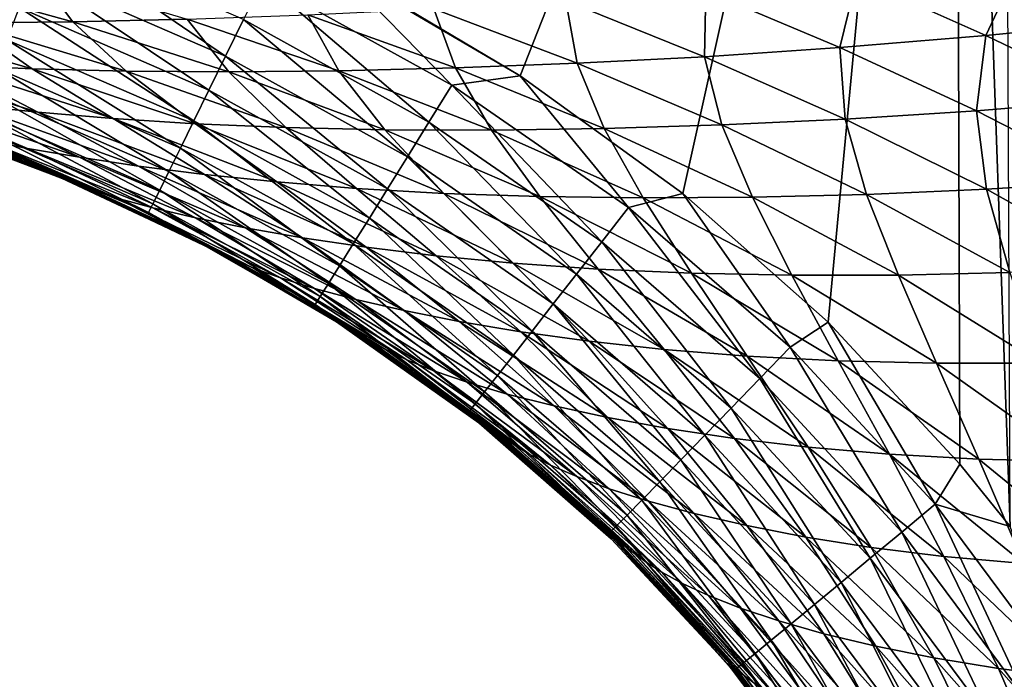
# Model space of a CAD drawing. Header units: metres. Extents: x -104 to 104, y -68 to 90.
# Tile 452 of 656: x -28.15 to -24.94, y 34.2 to 36.34. Entities that reach past the tile are written whole.
import ezdxf

# ---------------------------------------------------------------- set-up
doc = ezdxf.new("R2010")
doc.units = ezdxf.units.M
doc.layers.add('solid_FIT-BATH-153_SW0002', color=7, linetype='CONTINUOUS')

msp = doc.modelspace()

# ---------------------------------------------------------------- linework, layer by layer
at = {"layer": 'solid_FIT-BATH-153_SW0002'}
for points in [[(-26.521349, 36.162197, 16.181013), (-25.10289, 39.760635, 16.18992), (-32.580666, 39.760704, 16.200813)], [(-27.114256, 36.510387, 16.182949), (-26.521349, 36.162197, 16.181013), (-32.580666, 39.760704, 16.200813)], [(-26.521349, 36.162197, 16.181013), (-25.990959, 35.778172, 16.179024), (-25.10289, 39.760635, 16.18992)], [(-25.990959, 35.778172, 16.179024), (-25.51685, 35.358818, 16.17695), (-25.10289, 39.760635, 16.18992)], [(-25.51685, 35.358818, 16.17695), (-25.087708, 34.896152, 16.174734), (-25.10289, 39.760635, 16.18992)], [(-24.923672, 34.693283, 16.173775), (-24.94157, 38.943039, 16.187662), (-25.10289, 39.760635, 16.18992)], [(-25.087708, 34.896152, 16.174734), (-24.923672, 34.693283, 16.173775), (-25.10289, 39.760635, 16.18992)], [(-28.110151, 36.499306, 16.092331), (-27.481218, 36.225891, 16.090479), (-28.062418, 36.62376, 16.143101)], [(-27.481218, 36.225891, 16.090479), (-27.422544, 36.345528, 16.141266), (-28.062418, 36.62376, 16.143101)], [(-25.002426, 36.293152, -14.212802), (-25.423576, 36.481026, -14.424222), (-24.889637, 36.533474, -15.054256)], [(-24.484503, 36.344009, -14.84679), (-25.002426, 36.293152, -14.212802), (-24.889637, 36.533474, -15.054256)], [(-28.154385, 36.384129, 16.02388), (-27.535578, 36.115181, 16.022003), (-28.110151, 36.499306, 16.092331)], [(-27.535578, 36.115181, 16.022003), (-27.481218, 36.225891, 16.090479), (-28.110151, 36.499306, 16.092331)], [(-27.360247, 36.472691, 16.172792), (-26.743433, 36.131645, 16.170826), (-27.114256, 36.510387, 16.182949)], [(-26.743433, 36.131645, 16.170826), (-26.521349, 36.162197, 16.181013), (-27.114256, 36.510387, 16.182949)], [(-27.979309, 36.337612, -9.622258), (-28.48181, 36.47731, -9.832511), (-28.094887, 36.491764, -10.78996)], [(-27.979309, 36.337612, -9.622258), (-28.326166, 36.334625, -8.61622), (-28.48181, 36.47731, -9.832511)], [(-27.606691, 36.346149, -10.575621), (-27.979309, 36.337612, -9.622258), (-28.094887, 36.491764, -10.78996)], [(-27.422544, 36.345528, 16.141266), (-26.818064, 36.011292, 16.139297), (-27.360247, 36.472691, 16.172792)], [(-26.818064, 36.011292, 16.139297), (-26.743433, 36.131645, 16.170826), (-27.360247, 36.472691, 16.172792)], [(-25.478361, 36.253803, -13.545866), (-25.915287, 36.438908, -13.759404), (-25.423576, 36.481026, -14.424222)], [(-25.002426, 36.293152, -14.212802), (-25.478361, 36.253803, -13.545866), (-25.423576, 36.481026, -14.424222)], [(-25.919918, 36.224274, -12.838759), (-26.372173, 36.405746, -13.052921), (-25.915287, 36.438908, -13.759404)], [(-25.478361, 36.253803, -13.545866), (-25.919918, 36.224274, -12.838759), (-25.915287, 36.438908, -13.759404)], [(-26.335382, 36.202667, -12.079187), (-26.802399, 36.379925, -12.292843), (-26.372173, 36.405746, -13.052921)], [(-25.919918, 36.224274, -12.838759), (-26.335382, 36.202667, -12.079187), (-26.372173, 36.405746, -13.052921)], [(-28.194557, 36.279682, 15.939317), (-27.584934, 36.014793, 15.937404), (-28.154385, 36.384129, 16.02388)], [(-27.584934, 36.014793, 15.937404), (-27.535578, 36.115181, 16.022003), (-28.154385, 36.384129, 16.02388)], [(-26.731825, 36.187611, -11.255977), (-27.213055, 36.360256, -11.468211), (-26.802399, 36.379925, -12.292843)], [(-26.335382, 36.202667, -12.079187), (-26.731825, 36.187611, -11.255977), (-26.802399, 36.379925, -12.292843)], [(-27.805439, 36.177338, -8.413193), (-28.326166, 36.334625, -8.61622), (-27.979309, 36.337612, -9.622258)], [(-27.471157, 36.175022, -9.415492), (-27.979309, 36.337612, -9.622258), (-27.606691, 36.346149, -10.575621)], [(-27.471157, 36.175022, -9.415492), (-27.805439, 36.177338, -8.413193), (-27.979309, 36.337612, -9.622258)], [(-27.111729, 36.178417, -10.365719), (-27.606691, 36.346149, -10.575621), (-27.213055, 36.360256, -11.468211)], [(-27.111729, 36.178417, -10.365719), (-27.471157, 36.175022, -9.415492), (-27.606691, 36.346149, -10.575621)], [(-27.481218, 36.225891, 16.090479), (-26.888344, 35.898071, 16.088495), (-27.422544, 36.345528, 16.141266)], [(-26.888344, 35.898071, 16.088495), (-26.818064, 36.011292, 16.139297), (-27.422544, 36.345528, 16.141266)], [(-26.731825, 36.187611, -11.255977), (-27.111729, 36.178417, -10.365719), (-27.213055, 36.360256, -11.468211)], [(-24.571732, 36.086147, -14.010977), (-25.002426, 36.293152, -14.212802), (-24.484503, 36.344009, -14.84679)], [(-28.111282, 36.185066, -7.36369), (-28.643938, 36.336975, -7.562486), (-28.326166, 36.334625, -8.61622)], [(-28.111282, 36.185066, -7.36369), (-28.390202, 36.197304, -6.262119), (-28.643938, 36.336975, -7.562486)], [(-27.805439, 36.177338, -8.413193), (-28.111282, 36.185066, -7.36369), (-28.326166, 36.334625, -8.61622)], [(-28.230106, 36.187416, 15.840205), (-27.628599, 35.926128, 15.838248), (-28.194557, 36.279682, 15.939317)], [(-27.628599, 35.926128, 15.838248), (-27.584934, 36.014793, 15.937404), (-28.194557, 36.279682, 15.939317)], [(-25.033373, 36.048054, -13.341015), (-25.478361, 36.253803, -13.545866), (-25.002426, 36.293152, -14.212802)], [(-24.571732, 36.086147, -14.010977), (-25.033373, 36.048054, -13.341015), (-25.002426, 36.293152, -14.212802)], [(-25.461084, 36.020798, -12.632298), (-25.919918, 36.224274, -12.838759), (-25.478361, 36.253803, -13.545866)], [(-25.033373, 36.048054, -13.341015), (-25.461084, 36.020798, -12.632298), (-25.478361, 36.253803, -13.545866)], [(-28.092905, 36.042976, -4.914426), (-28.64481, 36.212982, -5.101623), (-28.390202, 36.197304, -6.262119)], [(-28.092905, 36.042976, -4.914426), (-28.316008, 36.065758, -3.695711), (-28.64481, 36.212982, -5.101623)], [(-27.535578, 36.115181, 16.022003), (-26.953445, 35.793308, 16.019991), (-27.481218, 36.225891, 16.090479)], [(-26.953445, 35.793308, 16.019991), (-26.888344, 35.898071, 16.088495), (-27.481218, 36.225891, 16.090479)], [(-25.863232, 36.002182, -11.872225), (-26.335382, 36.202667, -12.079187), (-25.919918, 36.224274, -12.838759)], [(-25.461084, 36.020798, -12.632298), (-25.863232, 36.002182, -11.872225), (-25.919918, 36.224274, -12.838759)], [(-27.848186, 36.022499, -6.069578), (-28.390202, 36.197304, -6.262119), (-28.111282, 36.185066, -7.36369)], [(-27.848186, 36.022499, -6.069578), (-28.092905, 36.042976, -4.914426), (-28.390202, 36.197304, -6.262119)], [(-28.260475, 36.108791, 15.728111), (-27.665882, 35.85059, 15.726104), (-28.230106, 36.187416, 15.840205)], [(-27.665882, 35.85059, 15.726104), (-27.628599, 35.926128, 15.838248), (-28.230106, 36.187416, 15.840205)], [(-27.579584, 36.005493, -7.166991), (-28.111282, 36.185066, -7.36369), (-27.805439, 36.177338, -8.413193)], [(-27.579584, 36.005493, -7.166991), (-27.848186, 36.022499, -6.069578), (-28.111282, 36.185066, -7.36369)], [(-27.28458, 35.993088, -8.213132), (-27.805439, 36.177338, -8.413193), (-27.471157, 36.175022, -9.415492)], [(-27.28458, 35.993088, -8.213132), (-27.579584, 36.005493, -7.166991), (-27.805439, 36.177338, -8.413193)], [(-26.961729, 35.986256, -9.212574), (-27.471157, 36.175022, -9.415492), (-27.111729, 36.178417, -10.365719)], [(-26.614288, 35.985378, -10.160571), (-27.111729, 36.178417, -10.365719), (-26.731825, 36.187611, -11.255977)], [(-26.614288, 35.985378, -10.160571), (-26.961729, 35.986256, -9.212574), (-27.111729, 36.178417, -10.365719)], [(-26.246832, 35.990643, -11.049443), (-26.731825, 36.187611, -11.255977), (-26.335382, 36.202667, -12.079187)], [(-26.246832, 35.990643, -11.049443), (-26.614288, 35.985378, -10.160571), (-26.731825, 36.187611, -11.255977)], [(-25.863232, 36.002182, -11.872225), (-26.246832, 35.990643, -11.049443), (-26.335382, 36.202667, -12.079187)], [(-26.961729, 35.986256, -9.212574), (-27.28458, 35.993088, -8.213132), (-27.471157, 36.175022, -9.415492)], [(-26.743433, 36.131645, 16.170826), (-26.168074, 35.733082, 16.168707), (-26.521349, 36.162197, 16.181013)], [(-26.168074, 35.733082, 16.168707), (-25.990959, 35.778172, 16.179024), (-26.521349, 36.162197, 16.181013)], [(-28.127327, 35.925529, -0.903794), (-28.69404, 36.115219, -1.065739), (-28.516933, 36.090038, -2.412363)], [(-28.127327, 35.925529, -0.903794), (-28.272387, 35.954834, 0.492461), (-28.69404, 36.115219, -1.065739)], [(-27.584934, 36.014793, 15.937404), (-27.012543, 35.69833, 15.935352), (-27.535578, 36.115181, 16.022003)], [(-27.012543, 35.69833, 15.935352), (-26.953445, 35.793308, 16.019991), (-27.535578, 36.115181, 16.022003)], [(-26.818064, 36.011292, 16.139297), (-26.255066, 35.621155, 16.137178), (-26.743433, 36.131645, 16.170826)], [(-26.255066, 35.621155, 16.137178), (-26.168074, 35.733082, 16.168707), (-26.743433, 36.131645, 16.170826)], [(-28.151545, 35.895916, 13.360063), (-28.153385, 35.894333, 15.183143), (-28.719402, 36.102077, 13.337041)], [(-28.151545, 35.895916, 13.360063), (-28.719402, 36.102077, 13.337041), (-28.708796, 36.098152, 11.539469)], [(-28.139845, 35.891266, 11.584319), (-28.708796, 36.098152, 11.539469), (-28.689043, 36.089176, 9.800488)], [(-28.139845, 35.891266, 11.584319), (-28.151545, 35.895916, 13.360063), (-28.708796, 36.098152, 11.539469)], [(-28.119831, 35.881123, 9.864291), (-28.689043, 36.089176, 9.800488), (-28.660353, 36.075417, 8.126939)], [(-28.119831, 35.881123, 9.864291), (-28.139845, 35.891266, 11.584319), (-28.689043, 36.089176, 9.800488)], [(-27.957706, 35.896328, -2.240503), (-28.516933, 36.090038, -2.412363), (-28.316008, 36.065758, -3.695711)], [(-27.957706, 35.896328, -2.240503), (-28.127327, 35.925529, -0.903794), (-28.516933, 36.090038, -2.412363)], [(-28.285099, 36.045261, 15.6046), (-27.696093, 35.789574, 15.602539), (-28.260475, 36.108791, 15.728111)], [(-27.696093, 35.789574, 15.602539), (-27.665882, 35.85059, 15.726104), (-28.260475, 36.108791, 15.728111)], [(-24.58531, 35.81908, -13.144666), (-25.033373, 36.048054, -13.341015), (-24.571732, 36.086147, -14.010977)], [(-28.09157, 35.865768, 8.207181), (-28.660353, 36.075417, 8.126939), (-28.62031, 36.057297, 6.515697)], [(-28.09157, 35.865768, 8.207181), (-28.119831, 35.881123, 9.864291), (-28.660353, 36.075417, 8.126939)], [(-28.052685, 35.845634, 6.610797), (-28.62031, 36.057297, 6.515697), (-28.564911, 36.035442, 4.954946)], [(-28.052685, 35.845634, 6.610797), (-28.09157, 35.865768, 8.207181), (-28.62031, 36.057297, 6.515697)], [(-27.764872, 35.867901, -3.515756), (-28.316008, 36.065758, -3.695711), (-28.092905, 36.042976, -4.914426)], [(-27.764872, 35.867901, -3.515756), (-27.957706, 35.896328, -2.240503), (-28.316008, 36.065758, -3.695711)], [(-27.999302, 35.821388, 5.064223), (-28.564911, 36.035442, 4.954946), (-28.489981, 36.010582, 3.430641)], [(-27.999302, 35.821388, 5.064223), (-28.052685, 35.845634, 6.610797), (-28.564911, 36.035442, 4.954946)], [(-28.303417, 35.998283, 15.471237), (-27.718544, 35.74448, 15.469121), (-28.285099, 36.045261, 15.6046)], [(-27.718544, 35.74448, 15.469121), (-27.696093, 35.789574, 15.602539), (-28.285099, 36.045261, 15.6046)], [(-27.550272, 35.840912, -4.728167), (-28.092905, 36.042976, -4.914426), (-27.848186, 36.022499, -6.069578)], [(-27.550272, 35.840912, -4.728167), (-27.764872, 35.867901, -3.515756), (-28.092905, 36.042976, -4.914426)], [(-27.31435, 35.816246, -5.878676), (-27.848186, 36.022499, -6.069578), (-27.579584, 36.005493, -7.166991)], [(-27.31435, 35.816246, -5.878676), (-27.550272, 35.840912, -4.728167), (-27.848186, 36.022499, -6.069578)], [(-25.391275, 35.775734, -11.67194), (-25.863232, 36.002182, -11.872225), (-25.461084, 36.020798, -12.632298)], [(-25.000834, 35.792656, -12.433443), (-25.461084, 36.020798, -12.632298), (-25.033373, 36.048054, -13.341015)], [(-25.000834, 35.792656, -12.433443), (-25.391275, 35.775734, -11.67194), (-25.461084, 36.020798, -12.632298)], [(-24.58531, 35.81908, -13.144666), (-25.000834, 35.792656, -12.433443), (-25.033373, 36.048054, -13.341015)], [(-27.927361, 35.793804, 3.554062), (-28.489981, 36.010582, 3.430641), (-28.392906, 35.983459, 1.940568)], [(-27.927361, 35.793804, 3.554062), (-27.999302, 35.821388, 5.064223), (-28.489981, 36.010582, 3.430641)], [(-28.314873, 35.969307, 15.32959), (-27.732546, 35.716705, 15.327417), (-28.303417, 35.998283, 15.471237)], [(-27.732546, 35.716705, 15.327417), (-27.718544, 35.74448, 15.469121), (-28.303417, 35.998283, 15.471237)], [(-27.628599, 35.926128, 15.838248), (-27.064812, 35.61446, 15.836149), (-27.584934, 36.014793, 15.937404)], [(-27.064812, 35.61446, 15.836149), (-27.012543, 35.69833, 15.935352), (-27.584934, 36.014793, 15.937404)], [(-27.054911, 35.795155, -6.972703), (-27.579584, 36.005493, -7.166991), (-27.28458, 35.993088, -8.213132)], [(-27.054911, 35.795155, -6.972703), (-27.31435, 35.816246, -5.878676), (-27.579584, 36.005493, -7.166991)], [(-26.769526, 35.778843, -8.016293), (-27.28458, 35.993088, -8.213132), (-26.961729, 35.986256, -9.212574)], [(-26.769526, 35.778843, -8.016293), (-27.054911, 35.795155, -6.972703), (-27.28458, 35.993088, -8.213132)], [(-26.456825, 35.768349, -9.0137), (-26.961729, 35.986256, -9.212574), (-26.614288, 35.985378, -10.160571)], [(-26.456825, 35.768349, -9.0137), (-26.769526, 35.778843, -8.016293), (-26.961729, 35.986256, -9.212574)], [(-26.888344, 35.898071, 16.088495), (-26.336975, 35.515873, 16.086363), (-26.818064, 36.011292, 16.139297)], [(-26.336975, 35.515873, 16.086363), (-26.255066, 35.621155, 16.137178), (-26.818064, 36.011292, 16.139297)], [(-26.120014, 35.764153, -9.960311), (-26.614288, 35.985378, -10.160571), (-26.246832, 35.990643, -11.049443)], [(-26.120014, 35.764153, -9.960311), (-26.456825, 35.768349, -9.0137), (-26.614288, 35.985378, -10.160571)], [(-25.763569, 35.766541, -10.848674), (-26.246832, 35.990643, -11.049443), (-25.863232, 36.002182, -11.872225)], [(-25.763569, 35.766541, -10.848674), (-26.120014, 35.764153, -9.960311), (-26.246832, 35.990643, -11.049443)], [(-25.391275, 35.775734, -11.67194), (-25.763569, 35.766541, -10.848674), (-25.863232, 36.002182, -11.872225)], [(-27.834269, 35.763672, 2.077969), (-28.392906, 35.983459, 1.940568), (-28.272387, 35.954834, 0.492461)], [(-27.834269, 35.763672, 2.077969), (-27.927361, 35.793804, 3.554062), (-28.392906, 35.983459, 1.940568)], [(-27.988811, 35.824459, 15.18252), (-27.732546, 35.716705, 15.327417), (-28.314873, 35.969307, 15.32959)], [(-28.153385, 35.894333, 15.183143), (-27.988811, 35.824459, 15.18252), (-28.314873, 35.969307, 15.32959)], [(-27.718666, 35.731796, 0.642923), (-28.272387, 35.954834, 0.492461), (-28.127327, 35.925529, -0.903794)], [(-27.718666, 35.731796, 0.642923), (-27.834269, 35.763672, 2.077969), (-28.272387, 35.954834, 0.492461)], [(-27.57939, 35.699055, -0.741854), (-28.127327, 35.925529, -0.903794), (-27.957706, 35.896328, -2.240503)], [(-27.57939, 35.699055, -0.741854), (-27.718666, 35.731796, 0.642923), (-28.127327, 35.925529, -0.903794)], [(-27.665882, 35.85059, 15.726104), (-27.109425, 35.543022, 15.72395), (-27.628599, 35.926128, 15.838248)], [(-27.109425, 35.543022, 15.72395), (-27.064812, 35.61446, 15.836149), (-27.628599, 35.926128, 15.838248)], [(-28.151545, 35.895916, 13.360063), (-27.988811, 35.824459, 15.18252), (-28.153385, 35.894333, 15.183143)], [(-28.151545, 35.895916, 13.360063), (-27.618029, 35.647598, 15.18102), (-27.686394, 35.682362, 15.181307)], [(-27.614557, 35.649021, 13.383151), (-27.618029, 35.647598, 15.18102), (-28.151545, 35.895916, 13.360063)], [(-28.151545, 35.895916, 13.360063), (-27.686394, 35.682362, 15.181307), (-27.988811, 35.824459, 15.18252)], [(-27.614557, 35.649021, 13.383151), (-28.151545, 35.895916, 13.360063), (-28.139845, 35.891266, 11.584319)], [(-27.601511, 35.643394, 11.62942), (-28.139845, 35.891266, 11.584319), (-28.119831, 35.881123, 9.864291)], [(-27.601511, 35.643394, 11.62942), (-27.614557, 35.649021, 13.383151), (-28.139845, 35.891266, 11.584319)], [(-27.41629, 35.66629, -2.069005), (-27.957706, 35.896328, -2.240503), (-27.764872, 35.867901, -3.515756)], [(-27.41629, 35.66629, -2.069005), (-27.57939, 35.699055, -0.741854), (-27.957706, 35.896328, -2.240503)], [(-26.953445, 35.793308, 16.019991), (-26.41284, 35.418472, 16.01783), (-26.888344, 35.898071, 16.088495)], [(-26.41284, 35.418472, 16.01783), (-26.336975, 35.515873, 16.086363), (-26.888344, 35.898071, 16.088495)], [(-27.580885, 35.631927, 9.928473), (-28.119831, 35.881123, 9.864291), (-28.09157, 35.865768, 8.207181)], [(-27.580885, 35.631927, 9.928473), (-27.601511, 35.643394, 11.62942), (-28.119831, 35.881123, 9.864291)], [(-27.552599, 35.614906, 8.287858), (-28.09157, 35.865768, 8.207181), (-28.052685, 35.845634, 6.610797)], [(-27.552599, 35.614906, 8.287858), (-27.580885, 35.631927, 9.928473), (-28.09157, 35.865768, 8.207181)], [(-27.230511, 35.634243, -3.33662), (-27.764872, 35.867901, -3.515756), (-27.550272, 35.840912, -4.728167)], [(-27.230511, 35.634243, -3.33662), (-27.41629, 35.66629, -2.069005), (-27.764872, 35.867901, -3.515756)], [(-27.514324, 35.592777, 6.706305), (-28.052685, 35.845634, 6.610797), (-27.999302, 35.821388, 5.064223)], [(-27.514324, 35.592777, 6.706305), (-27.552599, 35.614906, 8.287858), (-28.052685, 35.845634, 6.610797)], [(-27.988811, 35.824459, 15.18252), (-27.686394, 35.682362, 15.181307), (-27.732546, 35.716705, 15.327417)], [(-27.696093, 35.789574, 15.602539), (-27.145555, 35.485344, 15.600327), (-27.665882, 35.85059, 15.726104)], [(-27.145555, 35.485344, 15.600327), (-27.109425, 35.543022, 15.72395), (-27.665882, 35.85059, 15.726104)], [(-27.023296, 35.603638, -4.54329), (-27.550272, 35.840912, -4.728167), (-27.31435, 35.816246, -5.878676)], [(-27.023296, 35.603638, -4.54329), (-27.230511, 35.634243, -3.33662), (-27.550272, 35.840912, -4.728167)], [(-27.462311, 35.566231, 5.173811), (-27.999302, 35.821388, 5.064223), (-27.927361, 35.793804, 3.554062)], [(-27.462311, 35.566231, 5.173811), (-27.514324, 35.592777, 6.706305), (-27.999302, 35.821388, 5.064223)], [(-27.392628, 35.536098, 3.67765), (-27.927361, 35.793804, 3.554062), (-27.834269, 35.763672, 2.077969)], [(-27.392628, 35.536098, 3.67765), (-27.462311, 35.566231, 5.173811), (-27.927361, 35.793804, 3.554062)], [(-26.794973, 35.575455, -5.689813), (-27.31435, 35.816246, -5.878676), (-27.054911, 35.795155, -6.972703)], [(-26.794973, 35.575455, -5.689813), (-27.023296, 35.603638, -4.54329), (-27.31435, 35.816246, -5.878676)], [(-26.543419, 35.551033, -6.781174), (-27.054911, 35.795155, -6.972703), (-26.769526, 35.778843, -8.016293)], [(-26.543419, 35.551033, -6.781174), (-26.794973, 35.575455, -5.689813), (-27.054911, 35.795155, -6.972703)], [(-27.012543, 35.69833, 15.935352), (-26.481695, 35.330181, 15.933152), (-26.953445, 35.793308, 16.019991)], [(-26.481695, 35.330181, 15.933152), (-26.41284, 35.418472, 16.01783), (-26.953445, 35.793308, 16.019991)], [(-24.924917, 35.520687, -11.478364), (-25.391275, 35.775734, -11.67194), (-25.000834, 35.792656, -12.433443)], [(-24.544397, 35.537289, -12.242142), (-25.000834, 35.792656, -12.433443), (-24.58531, 35.81908, -13.144666)], [(-24.544397, 35.537289, -12.242142), (-24.924917, 35.520687, -11.478364), (-25.000834, 35.792656, -12.433443)], [(-27.30271, 35.503216, 2.215359), (-27.834269, 35.763672, 2.077969), (-27.718666, 35.731796, 0.642923)], [(-27.30271, 35.503216, 2.215359), (-27.392628, 35.536098, 3.67765), (-27.834269, 35.763672, 2.077969)], [(-27.718544, 35.74448, 15.469121), (-27.172379, 35.442749, 15.466846), (-27.696093, 35.789574, 15.602539)], [(-27.172379, 35.442749, 15.466846), (-27.145555, 35.485344, 15.600327), (-27.696093, 35.789574, 15.602539)], [(-26.2663, 35.531651, -7.822965), (-26.769526, 35.778843, -8.016293), (-26.456825, 35.768349, -9.0137)], [(-26.2663, 35.531651, -7.822965), (-26.543419, 35.551033, -6.781174), (-26.769526, 35.778843, -8.016293)], [(-25.962326, 35.518421, -8.819106), (-26.456825, 35.768349, -9.0137), (-26.120014, 35.764153, -9.960311)], [(-25.962326, 35.518421, -8.819106), (-26.2663, 35.531651, -7.822965), (-26.456825, 35.768349, -9.0137)], [(-26.168074, 35.733082, 16.168707), (-25.640898, 35.277325, 16.166414), (-25.990959, 35.778172, 16.179024)], [(-25.634638, 35.511936, -9.765113), (-26.120014, 35.764153, -9.960311), (-25.763569, 35.766541, -10.848674)], [(-25.634638, 35.511936, -9.765113), (-25.962326, 35.518421, -8.819106), (-26.120014, 35.764153, -9.960311)], [(-25.640898, 35.277325, 16.166414), (-25.51685, 35.358818, 16.17695), (-25.990959, 35.778172, 16.179024)], [(-25.287601, 35.512585, -10.653775), (-25.763569, 35.766541, -10.848674), (-25.391275, 35.775734, -11.67194)], [(-25.287601, 35.512585, -10.653775), (-25.634638, 35.511936, -9.765113), (-25.763569, 35.766541, -10.848674)], [(-24.924917, 35.520687, -11.478364), (-25.287601, 35.512585, -10.653775), (-25.391275, 35.775734, -11.67194)], [(-27.732546, 35.716705, 15.327417), (-27.18907, 35.416561, 15.325079), (-27.718544, 35.74448, 15.469121)], [(-27.191143, 35.468426, 0.793155), (-27.718666, 35.731796, 0.642923), (-27.57939, 35.699055, -0.741854)], [(-27.191143, 35.468426, 0.793155), (-27.30271, 35.503216, 2.215359), (-27.718666, 35.731796, 0.642923)], [(-27.18907, 35.416561, 15.325079), (-27.172379, 35.442749, 15.466846), (-27.718544, 35.74448, 15.469121)], [(-26.255066, 35.621155, 16.137178), (-25.73958, 35.175346, 16.134893), (-26.168074, 35.733082, 16.168707)], [(-25.73958, 35.175346, 16.134893), (-25.640898, 35.277325, 16.166414), (-26.168074, 35.733082, 16.168707)], [(-27.618029, 35.647598, 15.18102), (-27.18907, 35.416561, 15.325079), (-27.732546, 35.716705, 15.327417)], [(-27.686394, 35.682362, 15.181307), (-27.618029, 35.647598, 15.18102), (-27.732546, 35.716705, 15.327417)], [(-27.056692, 35.432655, -0.580422), (-27.57939, 35.699055, -0.741854), (-27.41629, 35.66629, -2.069005)], [(-27.056692, 35.432655, -0.580422), (-27.191143, 35.468426, 0.793155), (-27.57939, 35.699055, -0.741854)], [(-27.064812, 35.61446, 15.836149), (-26.54258, 35.252235, 15.8339), (-27.012543, 35.69833, 15.935352)], [(-26.54258, 35.252235, 15.8339), (-26.481695, 35.330181, 15.933152), (-27.012543, 35.69833, 15.935352)], [(-26.89908, 35.396816, -1.89837), (-27.41629, 35.66629, -2.069005), (-27.230511, 35.634243, -3.33662)], [(-26.89908, 35.396816, -1.89837), (-27.056692, 35.432655, -0.580422), (-27.41629, 35.66629, -2.069005)], [(-27.614557, 35.649021, 13.383151), (-27.140446, 35.374035, 15.178861), (-27.618029, 35.647598, 15.18102)], [(-27.618029, 35.647598, 15.18102), (-27.140446, 35.374035, 15.178861), (-27.18907, 35.416561, 15.325079)], [(-27.614557, 35.649021, 13.383151), (-27.119253, 35.360535, 15.178758), (-27.140446, 35.374035, 15.178861)], [(-27.112053, 35.360214, 13.406207), (-27.119253, 35.360535, 15.178758), (-27.614557, 35.649021, 13.383151)], [(-27.112053, 35.360214, 13.406207), (-27.614557, 35.649021, 13.383151), (-27.601511, 35.643394, 11.62942)], [(-27.097532, 35.353306, 11.674584), (-27.601511, 35.643394, 11.62942), (-27.580885, 35.631927, 9.928473)], [(-27.097532, 35.353306, 11.674584), (-27.112053, 35.360214, 13.406207), (-27.601511, 35.643394, 11.62942)], [(-27.076052, 35.340302, 9.992777), (-27.580885, 35.631927, 9.928473), (-27.552599, 35.614906, 8.287858)], [(-27.076052, 35.340302, 9.992777), (-27.097532, 35.353306, 11.674584), (-27.580885, 35.631927, 9.928473)], [(-26.719238, 35.361713, -3.15879), (-27.230511, 35.634243, -3.33662), (-27.023296, 35.603638, -4.54329)], [(-26.719238, 35.361713, -3.15879), (-26.89908, 35.396816, -1.89837), (-27.230511, 35.634243, -3.33662)], [(-27.04739, 35.32151, 8.368658), (-27.552599, 35.614906, 8.287858), (-27.514324, 35.592777, 6.706305)], [(-27.04739, 35.32151, 8.368658), (-27.076052, 35.340302, 9.992777), (-27.552599, 35.614906, 8.287858)], [(-27.109425, 35.543022, 15.72395), (-26.594532, 35.185867, 15.721646), (-27.064812, 35.61446, 15.836149)], [(-26.594532, 35.185867, 15.721646), (-26.54258, 35.252235, 15.8339), (-27.064812, 35.61446, 15.836149)], [(-26.518198, 35.32814, -4.360252), (-27.023296, 35.603638, -4.54329), (-26.794973, 35.575455, -5.689813)], [(-26.518198, 35.32814, -4.360252), (-26.719238, 35.361713, -3.15879), (-27.023296, 35.603638, -4.54329)], [(-26.336975, 35.515873, 16.086363), (-25.832491, 35.079445, 16.084066), (-26.255066, 35.621155, 16.137178)], [(-25.832491, 35.079445, 16.084066), (-25.73958, 35.175346, 16.134893), (-26.255066, 35.621155, 16.137178)], [(-27.00926, 35.297371, 6.801864), (-27.514324, 35.592777, 6.706305), (-27.462311, 35.566231, 5.173811)], [(-27.00926, 35.297371, 6.801864), (-27.04739, 35.32151, 8.368658), (-27.514324, 35.592777, 6.706305)], [(-26.296173, 35.297169, -5.503401), (-26.794973, 35.575455, -5.689813), (-26.543419, 35.551033, -6.781174)], [(-26.296173, 35.297169, -5.503401), (-26.518198, 35.32814, -4.360252), (-26.794973, 35.575455, -5.689813)], [(-26.958048, 35.268612, 5.283316), (-27.462311, 35.566231, 5.173811), (-27.392628, 35.536098, 3.67765)], [(-26.958048, 35.268612, 5.283316), (-27.00926, 35.297371, 6.801864), (-27.462311, 35.566231, 5.173811)], [(-26.889954, 35.236107, 3.800972), (-27.392628, 35.536098, 3.67765), (-27.30271, 35.503216, 2.215359)], [(-26.889954, 35.236107, 3.800972), (-26.958048, 35.268612, 5.283316), (-27.392628, 35.536098, 3.67765)], [(-27.145555, 35.485344, 15.600327), (-26.636587, 35.132305, 15.59796), (-27.109425, 35.543022, 15.72395)], [(-26.636587, 35.132305, 15.59796), (-26.594532, 35.185867, 15.721646), (-27.109425, 35.543022, 15.72395)], [(-26.051113, 35.270229, -6.592764), (-26.543419, 35.551033, -6.781174), (-26.2663, 35.531651, -7.822965)], [(-26.051113, 35.270229, -6.592764), (-26.296173, 35.297169, -5.503401), (-26.543419, 35.551033, -6.781174)], [(-26.802446, 35.200737, 2.352266), (-27.30271, 35.503216, 2.215359), (-27.191143, 35.468426, 0.793155)], [(-26.802446, 35.200737, 2.352266), (-26.889954, 35.236107, 3.800972), (-27.30271, 35.503216, 2.215359)], [(-26.41284, 35.418472, 16.01783), (-25.918533, 34.99073, 16.015509), (-26.336975, 35.515873, 16.086363)], [(-25.918533, 34.99073, 16.015509), (-25.832491, 35.079445, 16.084066), (-26.336975, 35.515873, 16.086363)], [(-25.780787, 35.248676, -7.633457), (-26.2663, 35.531651, -7.822965), (-25.962326, 35.518421, -8.819106)], [(-25.780787, 35.248676, -7.633457), (-26.051113, 35.270229, -6.592764), (-26.2663, 35.531651, -7.822965)], [(-25.483976, 35.233715, -8.62904), (-25.962326, 35.518421, -8.819106), (-25.634638, 35.511936, -9.765113)], [(-25.483976, 35.233715, -8.62904), (-25.780787, 35.248676, -7.633457), (-25.962326, 35.518421, -8.819106)], [(-25.163759, 35.226044, -9.575163), (-25.634638, 35.511936, -9.765113), (-25.287601, 35.512585, -10.653775)], [(-25.163759, 35.226044, -9.575163), (-25.483976, 35.233715, -8.62904), (-25.634638, 35.511936, -9.765113)], [(-24.824379, 35.22617, -10.464866), (-25.287601, 35.512585, -10.653775), (-24.924917, 35.520687, -11.478364)], [(-24.824379, 35.22617, -10.464866), (-25.163759, 35.226044, -9.575163), (-25.287601, 35.512585, -10.653775)], [(-27.172379, 35.442749, 15.466846), (-26.667784, 35.092785, 15.464416), (-27.145555, 35.485344, 15.600327)], [(-26.667784, 35.092785, 15.464416), (-26.636587, 35.132305, 15.59796), (-27.145555, 35.485344, 15.600327)], [(-26.694065, 35.163383, 0.942648), (-27.191143, 35.468426, 0.793155), (-27.056692, 35.432655, -0.580422)], [(-26.694065, 35.163383, 0.942648), (-26.802446, 35.200737, 2.352266), (-27.191143, 35.468426, 0.793155)], [(-27.18907, 35.416561, 15.325079), (-26.687159, 35.068539, 15.322581), (-27.172379, 35.442749, 15.466846)], [(-26.687159, 35.068539, 15.322581), (-26.667784, 35.092785, 15.464416), (-27.172379, 35.442749, 15.466846)], [(-27.119253, 35.360535, 15.178758), (-26.687159, 35.068539, 15.322581), (-27.18907, 35.416561, 15.325079)], [(-27.140446, 35.374035, 15.178861), (-27.119253, 35.360535, 15.178758), (-27.18907, 35.416561, 15.325079)], [(-26.563503, 35.125023, -0.420034), (-27.056692, 35.432655, -0.580422), (-26.89908, 35.396816, -1.89837)], [(-26.563503, 35.125023, -0.420034), (-26.694065, 35.163383, 0.942648), (-27.056692, 35.432655, -0.580422)], [(-26.481695, 35.330181, 15.933152), (-25.996616, 34.910336, 15.930794), (-26.41284, 35.418472, 16.01783)], [(-25.996616, 34.910336, 15.930794), (-25.918533, 34.99073, 16.015509), (-26.41284, 35.418472, 16.01783)], [(-26.410351, 35.086636, -1.729151), (-26.89908, 35.396816, -1.89837), (-26.719238, 35.361713, -3.15879)], [(-26.410351, 35.086636, -1.729151), (-26.563503, 35.125023, -0.420034), (-26.89908, 35.396816, -1.89837)], [(-27.119253, 35.360535, 15.178758), (-26.655926, 35.031239, 15.176349), (-26.687159, 35.068539, 15.322581)], [(-27.112053, 35.360214, 13.406207), (-26.655926, 35.031239, 15.176349), (-27.119253, 35.360535, 15.178758)], [(-26.646248, 35.029232, 13.429127), (-26.655926, 35.031239, 15.176349), (-27.112053, 35.360214, 13.406207)], [(-26.646248, 35.029232, 13.429127), (-27.112053, 35.360214, 13.406207), (-27.097532, 35.353306, 11.674584)], [(-26.630238, 35.020702, 11.719619), (-27.097532, 35.353306, 11.674584), (-27.076052, 35.340302, 9.992777)], [(-26.630238, 35.020702, 11.719619), (-26.646248, 35.029232, 13.429127), (-27.097532, 35.353306, 11.674584)], [(-26.235327, 35.04908, -2.982818), (-26.719238, 35.361713, -3.15879), (-26.518198, 35.32814, -4.360252)], [(-26.235327, 35.04908, -2.982818), (-26.410351, 35.086636, -1.729151), (-26.719238, 35.361713, -3.15879)], [(-25.640898, 35.277325, 16.166414), (-25.167597, 34.765762, 16.163937), (-25.51685, 35.358818, 16.17695)], [(-25.167597, 34.765762, 16.163937), (-25.087708, 34.896152, 16.174734), (-25.51685, 35.358818, 16.17695)], [(-26.607771, 35.005943, 10.056933), (-27.076052, 35.340302, 9.992777), (-27.04739, 35.32151, 8.368658)], [(-26.607771, 35.005943, 10.056933), (-26.630238, 35.020702, 11.719619), (-27.076052, 35.340302, 9.992777)], [(-26.578482, 34.985268, 8.449248), (-27.04739, 35.32151, 8.368658), (-27.00926, 35.297371, 6.801864)], [(-26.578482, 34.985268, 8.449248), (-26.607771, 35.005943, 10.056933), (-27.04739, 35.32151, 8.368658)], [(-26.54258, 35.252235, 15.8339), (-26.065647, 34.839378, 15.831495), (-26.481695, 35.330181, 15.933152)], [(-26.039242, 35.013233, -4.17959), (-26.518198, 35.32814, -4.360252), (-26.296173, 35.297169, -5.503401)], [(-26.039242, 35.013233, -4.17959), (-26.235327, 35.04908, -2.982818), (-26.518198, 35.32814, -4.360252)], [(-26.065647, 34.839378, 15.831495), (-25.996616, 34.910336, 15.930794), (-26.481695, 35.330181, 15.933152)], [(-26.540125, 34.959122, 6.897089), (-27.00926, 35.297371, 6.801864), (-26.958048, 35.268612, 5.283316)], [(-26.540125, 34.959122, 6.897089), (-26.578482, 34.985268, 8.449248), (-27.00926, 35.297371, 6.801864)], [(-25.822195, 34.980251, -5.319951), (-26.296173, 35.297169, -5.503401), (-26.051113, 35.270229, -6.592764)], [(-25.822195, 34.980251, -5.319951), (-26.039242, 35.013233, -4.17959), (-26.296173, 35.297169, -5.503401)], [(-26.489227, 34.928249, 5.392297), (-26.958048, 35.268612, 5.283316), (-26.889954, 35.236107, 3.800972)], [(-26.489227, 34.928249, 5.392297), (-26.540125, 34.959122, 6.897089), (-26.958048, 35.268612, 5.283316)], [(-26.594532, 35.185867, 15.721646), (-26.124535, 34.778984, 15.719186), (-26.54258, 35.252235, 15.8339)], [(-26.124535, 34.778984, 15.719186), (-26.065647, 34.839378, 15.831495), (-26.54258, 35.252235, 15.8339)], [(-25.582209, 34.95166, -6.407946), (-26.051113, 35.270229, -6.592764), (-25.780787, 35.248676, -7.633457)], [(-25.582209, 34.95166, -6.407946), (-25.822195, 34.980251, -5.319951), (-26.051113, 35.270229, -6.592764)], [(-25.317162, 34.928905, -7.448195), (-25.780787, 35.248676, -7.633457), (-25.483976, 35.233715, -8.62904)], [(-25.317162, 34.928905, -7.448195), (-25.582209, 34.95166, -6.407946), (-25.780787, 35.248676, -7.633457)], [(-25.73958, 35.175346, 16.134893), (-25.276707, 34.675076, 16.132423), (-25.640898, 35.277325, 16.166414)], [(-25.276707, 34.675076, 16.132423), (-25.167597, 34.765762, 16.163937), (-25.640898, 35.277325, 16.166414)], [(-26.422127, 34.893574, 3.923537), (-26.889954, 35.236107, 3.800972), (-26.802446, 35.200737, 2.352266)], [(-26.422127, 34.893574, 3.923537), (-26.489227, 34.928249, 5.392297), (-26.889954, 35.236107, 3.800972)], [(-25.025906, 34.913265, -8.443886), (-25.483976, 35.233715, -8.62904), (-25.163759, 35.226044, -9.575163)], [(-25.025906, 34.913265, -8.443886), (-25.317162, 34.928905, -7.448195), (-25.483976, 35.233715, -8.62904)], [(-24.711447, 34.905567, -9.390801), (-25.163759, 35.226044, -9.575163), (-24.824379, 35.22617, -10.464866)], [(-24.711447, 34.905567, -9.390801), (-25.025906, 34.913265, -8.443886), (-25.163759, 35.226044, -9.575163)], [(-26.336334, 34.85601, 2.48814), (-26.802446, 35.200737, 2.352266), (-26.694065, 35.163383, 0.942648)], [(-26.336334, 34.85601, 2.48814), (-26.422127, 34.893574, 3.923537), (-26.802446, 35.200737, 2.352266)], [(-26.636587, 35.132305, 15.59796), (-26.172186, 34.73027, 15.595439), (-26.594532, 35.185867, 15.721646)], [(-26.172186, 34.73027, 15.595439), (-26.124535, 34.778984, 15.719186), (-26.594532, 35.185867, 15.721646)], [(-26.230341, 34.816486, 1.090802), (-26.694065, 35.163383, 0.942648), (-26.563503, 35.125023, -0.420034)], [(-26.230341, 34.816486, 1.090802), (-26.336334, 34.85601, 2.48814), (-26.694065, 35.163383, 0.942648)], [(-25.832491, 35.079445, 16.084066), (-25.379425, 34.589798, 16.081593), (-25.73958, 35.175346, 16.134893)], [(-25.379425, 34.589798, 16.081593), (-25.276707, 34.675076, 16.132423), (-25.73958, 35.175346, 16.134893)], [(-26.667784, 35.092785, 15.464416), (-26.207506, 34.694366, 15.461828), (-26.636587, 35.132305, 15.59796)], [(-26.207506, 34.694366, 15.461828), (-26.172186, 34.73027, 15.595439), (-26.636587, 35.132305, 15.59796)], [(-26.102779, 34.776016, -0.261333), (-26.563503, 35.125023, -0.420034), (-26.410351, 35.086636, -1.729151)], [(-26.102779, 34.776016, -0.261333), (-26.230341, 34.816486, 1.090802), (-26.563503, 35.125023, -0.420034)], [(-26.687159, 35.068539, 15.322581), (-26.229406, 34.67239, 15.319927), (-26.667784, 35.092785, 15.464416)], [(-26.229406, 34.67239, 15.319927), (-26.207506, 34.694366, 15.461828), (-26.667784, 35.092785, 15.464416)], [(-25.953094, 34.735649, -1.562021), (-26.410351, 35.086636, -1.729151), (-26.235327, 35.04908, -2.982818)], [(-25.953094, 34.735649, -1.562021), (-26.102779, 34.776016, -0.261333), (-26.410351, 35.086636, -1.729151)], [(-26.655926, 35.031239, 15.176349), (-26.229406, 34.67239, 15.319927), (-26.687159, 35.068539, 15.322581)], [(-25.918533, 34.99073, 16.015509), (-25.474541, 34.510937, 16.013014), (-25.832491, 35.079445, 16.084066)], [(-25.474541, 34.510937, 16.013014), (-25.379425, 34.589798, 16.081593), (-25.832491, 35.079445, 16.084066)], [(-26.655926, 35.031239, 15.176349), (-26.223869, 34.652924, 15.173755), (-26.229406, 34.67239, 15.319927)], [(-26.646248, 35.029232, 13.429127), (-26.223869, 34.652924, 15.173755), (-26.655926, 35.031239, 15.176349)], [(-26.219345, 34.655815, 13.451812), (-26.223869, 34.652924, 15.173755), (-26.646248, 35.029232, 13.429127)], [(-26.219345, 34.655815, 13.451812), (-26.646248, 35.029232, 13.429127), (-26.630238, 35.020702, 11.719619)], [(-25.781794, 34.696308, -2.809394), (-26.235327, 35.04908, -2.982818), (-26.039242, 35.013233, -4.17959)], [(-25.781794, 34.696308, -2.809394), (-25.953094, 34.735649, -1.562021), (-26.235327, 35.04908, -2.982818)], [(-26.201946, 34.645306, 11.764331), (-26.630238, 35.020702, 11.719619), (-26.607771, 35.005943, 10.056933)], [(-26.201946, 34.645306, 11.764331), (-26.219345, 34.655815, 13.451812), (-26.630238, 35.020702, 11.719619)], [(-26.178467, 34.628559, 10.120673), (-26.607771, 35.005943, 10.056933), (-26.578482, 34.985268, 8.449248)], [(-26.178467, 34.628559, 10.120673), (-26.201946, 34.645306, 11.764331), (-26.607771, 35.005943, 10.056933)], [(-25.589468, 34.658936, -4.001995), (-26.039242, 35.013233, -4.17959), (-25.822195, 34.980251, -5.319951)], [(-25.589468, 34.658936, -4.001995), (-25.781794, 34.696308, -2.809394), (-26.039242, 35.013233, -4.17959)], [(-25.996616, 34.910336, 15.930794), (-25.560846, 34.439487, 15.928267), (-25.918533, 34.99073, 16.015509)], [(-25.560846, 34.439487, 15.928267), (-25.474541, 34.510937, 16.013014), (-25.918533, 34.99073, 16.015509)], [(-26.148397, 34.605888, 8.529295), (-26.578482, 34.985268, 8.449248), (-26.540125, 34.959122, 6.897089)], [(-26.148397, 34.605888, 8.529295), (-26.178467, 34.628559, 10.120673), (-26.578482, 34.985268, 8.449248)], [(-26.109535, 34.577732, 6.991589), (-26.540125, 34.959122, 6.897089), (-26.489227, 34.928249, 5.392297)], [(-26.109535, 34.577732, 6.991589), (-26.148397, 34.605888, 8.529295), (-26.540125, 34.959122, 6.897089)], [(-25.376093, 34.624779, -5.140139), (-25.822195, 34.980251, -5.319951), (-25.582209, 34.95166, -6.407946)], [(-25.376093, 34.624779, -5.140139), (-25.589468, 34.658936, -4.001995), (-25.822195, 34.980251, -5.319951)], [(-26.05855, 34.544865, 5.500315), (-26.489227, 34.928249, 5.392297), (-26.422127, 34.893574, 3.923537)], [(-26.05855, 34.544865, 5.500315), (-26.109535, 34.577732, 6.991589), (-26.489227, 34.928249, 5.392297)], [(-25.139776, 34.595463, -6.227376), (-25.582209, 34.95166, -6.407946), (-25.317162, 34.928905, -7.448195)], [(-25.139776, 34.595463, -6.227376), (-25.376093, 34.624779, -5.140139), (-25.582209, 34.95166, -6.407946)], [(-24.878496, 34.572517, -7.267814), (-25.317162, 34.928905, -7.448195), (-25.025906, 34.913265, -8.443886)], [(-24.878496, 34.572517, -7.267814), (-25.139776, 34.595463, -6.227376), (-25.317162, 34.928905, -7.448195)], [(-25.991924, 34.508244, 4.044848), (-26.422127, 34.893574, 3.923537), (-26.336334, 34.85601, 2.48814)], [(-25.991924, 34.508244, 4.044848), (-26.05855, 34.544865, 5.500315), (-26.422127, 34.893574, 3.923537)], [(-26.065647, 34.839378, 15.831495), (-25.637135, 34.376446, 15.828926), (-25.996616, 34.910336, 15.930794)], [(-25.637135, 34.376446, 15.828926), (-25.560846, 34.439487, 15.928267), (-25.996616, 34.910336, 15.930794)], [(-25.167597, 34.765762, 16.163937), (-24.923672, 34.693283, 16.173775), (-25.087708, 34.896152, 16.174734)], [(-24.591179, 34.557316, -8.264251), (-25.025906, 34.913265, -8.443886), (-24.711447, 34.905567, -9.390801)], [(-24.591179, 34.557316, -8.264251), (-24.878496, 34.572517, -7.267814), (-25.025906, 34.913265, -8.443886)], [(-25.907215, 34.468822, 2.622432), (-26.336334, 34.85601, 2.48814), (-26.230341, 34.816486, 1.090802)], [(-25.907215, 34.468822, 2.622432), (-25.991924, 34.508244, 4.044848), (-26.336334, 34.85601, 2.48814)], [(-26.124535, 34.778984, 15.719186), (-25.702198, 34.322811, 15.716565), (-26.065647, 34.839378, 15.831495)], [(-25.702198, 34.322811, 15.716565), (-25.637135, 34.376446, 15.828926), (-26.065647, 34.839378, 15.831495)], [(-25.802868, 34.427559, 1.237013), (-26.230341, 34.816486, 1.090802), (-26.102779, 34.776016, -0.261333)], [(-25.802868, 34.427559, 1.237013), (-25.907215, 34.468822, 2.622432), (-26.230341, 34.816486, 1.090802)], [(-26.172186, 34.73027, 15.595439), (-25.754827, 34.279583, 15.592761), (-26.124535, 34.778984, 15.719186)], [(-25.754827, 34.279583, 15.592761), (-25.702198, 34.322811, 15.716565), (-26.124535, 34.778984, 15.719186)], [(-25.677454, 34.385513, -0.104967), (-26.102779, 34.776016, -0.261333), (-25.953094, 34.735649, -1.562021)], [(-25.677454, 34.385513, -0.104967), (-25.802868, 34.427559, 1.237013), (-26.102779, 34.776016, -0.261333)], [(-25.276707, 34.675076, 16.132423), (-24.867828, 34.125401, 16.129766), (-25.167597, 34.765762, 16.163937)], [(-25.167597, 34.765762, 16.163937), (-24.749781, 34.204063, 16.161264), (-24.923672, 34.693283, 16.173775)], [(-24.867828, 34.125401, 16.129766), (-24.749781, 34.204063, 16.161264), (-25.167597, 34.765762, 16.163937)], [(-25.530285, 34.343788, -1.397657), (-25.953094, 34.735649, -1.562021), (-25.781794, 34.696308, -2.809394)], [(-25.530285, 34.343788, -1.397657), (-25.677454, 34.385513, -0.104967), (-25.953094, 34.735649, -1.562021)], [(-26.207506, 34.694366, 15.461828), (-25.793816, 34.247757, 15.459088), (-26.172186, 34.73027, 15.595439)], [(-25.793816, 34.247757, 15.459088), (-25.754827, 34.279583, 15.592761), (-26.172186, 34.73027, 15.595439)], [(-26.229406, 34.67239, 15.319927), (-25.817951, 34.228336, 15.317123), (-26.207506, 34.694366, 15.461828)], [(-25.832321, 34.229855, 15.171017), (-25.817951, 34.228336, 15.317123), (-26.229406, 34.67239, 15.319927)], [(-25.846416, 34.246696, 15.171123), (-25.832321, 34.229855, 15.171017), (-26.229406, 34.67239, 15.319927)], [(-26.223869, 34.652924, 15.173755), (-25.846416, 34.246696, 15.171123), (-26.229406, 34.67239, 15.319927)], [(-25.817951, 34.228336, 15.317123), (-25.793816, 34.247757, 15.459088), (-26.207506, 34.694366, 15.461828)], [(-25.361643, 34.303375, -2.639213), (-25.781794, 34.696308, -2.809394), (-25.589468, 34.658936, -4.001995)], [(-25.361643, 34.303375, -2.639213), (-25.530285, 34.343788, -1.397657), (-25.781794, 34.696308, -2.809394)], [(-25.379425, 34.589798, 16.081593), (-24.978951, 34.051453, 16.078934), (-25.276707, 34.675076, 16.132423)], [(-24.978951, 34.051453, 16.078934), (-24.867828, 34.125401, 16.129766), (-25.276707, 34.675076, 16.132423)], [(-26.219345, 34.655815, 13.451812), (-25.846416, 34.246696, 15.171123), (-26.223869, 34.652924, 15.173755)], [(-25.833153, 34.240143, 13.474161), (-25.846416, 34.246696, 15.171123), (-26.219345, 34.655815, 13.451812)], [(-25.833153, 34.240143, 13.474161), (-26.219345, 34.655815, 13.451812), (-26.201946, 34.645306, 11.764331)], [(-25.814577, 34.227287, 11.808529), (-26.201946, 34.645306, 11.764331), (-26.178467, 34.628559, 10.120673)], [(-25.814577, 34.227287, 11.808529), (-25.833153, 34.240143, 13.474161), (-26.201946, 34.645306, 11.764331)], [(-25.1719, 34.265278, -3.828165), (-25.589468, 34.658936, -4.001995), (-25.376093, 34.624779, -5.140139)], [(-25.1719, 34.265278, -3.828165), (-25.361643, 34.303375, -2.639213), (-25.589468, 34.658936, -4.001995)], [(-25.790157, 34.208324, 10.183721), (-26.178467, 34.628559, 10.120673), (-26.148397, 34.605888, 8.529295)], [(-25.790157, 34.208324, 10.183721), (-25.814577, 34.227287, 11.808529), (-26.178467, 34.628559, 10.120673)], [(-25.759251, 34.183567, 8.608452), (-26.148397, 34.605888, 8.529295), (-26.109535, 34.577732, 6.991589)], [(-25.759251, 34.183567, 8.608452), (-25.790157, 34.208324, 10.183721), (-26.148397, 34.605888, 8.529295)], [(-24.960911, 34.230843, -4.964653), (-25.376093, 34.624779, -5.140139), (-25.139776, 34.595463, -6.227376)], [(-24.960911, 34.230843, -4.964653), (-25.1719, 34.265278, -3.828165), (-25.376093, 34.624779, -5.140139)], [(-25.719696, 34.153442, 7.084959), (-26.109535, 34.577732, 6.991589), (-26.05855, 34.544865, 5.500315)], [(-25.719696, 34.153442, 7.084959), (-25.759251, 34.183567, 8.608452), (-26.109535, 34.577732, 6.991589)], [(-25.474541, 34.510937, 16.013014), (-25.081841, 33.983086, 16.010342), (-25.379425, 34.589798, 16.081593)], [(-25.081841, 33.983086, 16.010342), (-24.978951, 34.051453, 16.078934), (-25.379425, 34.589798, 16.081593)], [(-24.726868, 34.20179, -6.051721), (-25.139776, 34.595463, -6.227376), (-24.878496, 34.572517, -7.267814)], [(-24.726868, 34.20179, -6.051721), (-24.960911, 34.230843, -4.964653), (-25.139776, 34.595463, -6.227376)], [(-25.668306, 34.118736, 5.606905), (-26.05855, 34.544865, 5.500315), (-25.991924, 34.508244, 4.044848)], [(-25.668306, 34.118736, 5.606905), (-25.719696, 34.153442, 7.084959), (-26.05855, 34.544865, 5.500315)], [(-25.601713, 34.080441, 4.164382), (-25.991924, 34.508244, 4.044848), (-25.907215, 34.468822, 2.622432)], [(-25.601713, 34.080441, 4.164382), (-25.668306, 34.118736, 5.606905), (-25.991924, 34.508244, 4.044848)], [(-25.560846, 34.439487, 15.928267), (-25.175192, 33.921162, 15.925568), (-25.474541, 34.510937, 16.013014)], [(-25.175192, 33.921162, 15.925568), (-25.081841, 33.983086, 16.010342), (-25.474541, 34.510937, 16.013014)], [(-25.517519, 34.039543, 2.754552), (-25.907215, 34.468822, 2.622432), (-25.802868, 34.427559, 1.237013)], [(-25.517519, 34.039543, 2.754552), (-25.601713, 34.080441, 4.164382), (-25.907215, 34.468822, 2.622432)], [(-25.414137, 33.997025, 1.380629), (-25.802868, 34.427559, 1.237013), (-25.677454, 34.385513, -0.104967)], [(-25.414137, 33.997025, 1.380629), (-25.517519, 34.039543, 2.754552), (-25.802868, 34.427559, 1.237013)], [(-25.637135, 34.376446, 15.828926), (-25.257696, 33.86655, 15.826189), (-25.560846, 34.439487, 15.928267)], [(-25.257696, 33.86655, 15.826189), (-25.175192, 33.921162, 15.925568), (-25.560846, 34.439487, 15.928267)], [(-25.290075, 33.953991, 0.048357), (-25.677454, 34.385513, -0.104967), (-25.530285, 34.343788, -1.397657)], [(-25.290075, 33.953991, 0.048357), (-25.414137, 33.997025, 1.380629), (-25.677454, 34.385513, -0.104967)], [(-25.702198, 34.322811, 15.716565), (-25.328047, 33.820114, 15.713784), (-25.637135, 34.376446, 15.828926)], [(-25.328047, 33.820114, 15.713784), (-25.257696, 33.86655, 15.826189), (-25.637135, 34.376446, 15.828926)], [(-25.754827, 34.279583, 15.592761), (-25.384935, 33.782719, 15.589928), (-25.702198, 34.322811, 15.716565)], [(-25.384935, 33.782719, 15.589928), (-25.328047, 33.820114, 15.713784), (-25.702198, 34.322811, 15.716565)], [(-25.144506, 33.911602, -1.23681), (-25.530285, 34.343788, -1.397657), (-25.361643, 34.303375, -2.639213)], [(-25.144506, 33.911602, -1.23681), (-25.290075, 33.953991, 0.048357), (-25.530285, 34.343788, -1.397657)], [(-24.977497, 33.870899, -2.473051), (-25.361643, 34.303375, -2.639213), (-25.1719, 34.265278, -3.828165)], [(-24.977497, 33.870899, -2.473051), (-25.144506, 33.911602, -1.23681), (-25.361643, 34.303375, -2.639213)], [(-25.793816, 34.247757, 15.459088), (-25.427053, 33.75523, 15.456199), (-25.754827, 34.279583, 15.592761)], [(-25.427053, 33.75523, 15.456199), (-25.384935, 33.782719, 15.589928), (-25.754827, 34.279583, 15.592761)], [(-24.789194, 33.832958, -3.658888), (-25.1719, 34.265278, -3.828165), (-24.960911, 34.230843, -4.964653)], [(-24.789194, 33.832958, -3.658888), (-24.977497, 33.870899, -2.473051), (-25.1719, 34.265278, -3.828165)], [(-25.833153, 34.240143, 13.474161), (-25.832321, 34.229855, 15.171017), (-25.846416, 34.246696, 15.171123)], [(-25.833153, 34.240143, 13.474161), (-25.502769, 33.794044, 15.168324), (-25.832321, 34.229855, 15.171017)], [(-25.48794, 33.784061, 13.496077), (-25.502769, 33.794044, 15.168324), (-25.833153, 34.240143, 13.474161)], [(-25.48794, 33.784061, 13.496077), (-25.833153, 34.240143, 13.474161), (-25.814577, 34.227287, 11.808529)], [(-25.832321, 34.229855, 15.171017), (-25.502769, 33.794044, 15.168324), (-25.817951, 34.228336, 15.317123)], [(-25.817951, 34.228336, 15.317123), (-25.453094, 33.73851, 15.314174), (-25.793816, 34.247757, 15.459088)], [(-25.473768, 33.751335, 15.168067), (-25.453094, 33.73851, 15.314174), (-25.817951, 34.228336, 15.317123)], [(-25.502769, 33.794044, 15.168324), (-25.473768, 33.751335, 15.168067), (-25.817951, 34.228336, 15.317123)], [(-25.468449, 33.768627, 11.852015), (-25.814577, 34.227287, 11.808529), (-25.790157, 34.208324, 10.183721)], [(-25.468449, 33.768627, 11.852015), (-25.48794, 33.784061, 13.496077), (-25.814577, 34.227287, 11.808529)], [(-25.453094, 33.73851, 15.314174), (-25.427053, 33.75523, 15.456199), (-25.793816, 34.247757, 15.459088)], [(-24.579332, 33.799206, -4.794281), (-24.960911, 34.230843, -4.964653), (-24.726868, 34.20179, -6.051721)], [(-24.579332, 33.799206, -4.794281), (-24.789194, 33.832958, -3.658888), (-24.960911, 34.230843, -4.964653)], [(-25.443222, 33.747356, 10.245794), (-25.790157, 34.208324, 10.183721), (-25.759251, 34.183567, 8.608452)], [(-25.443222, 33.747356, 10.245794), (-25.468449, 33.768627, 11.852015), (-25.790157, 34.208324, 10.183721)]]:
    msp.add_3dface(points, dxfattribs=at)

doc.saveas('drawing.dxf')
